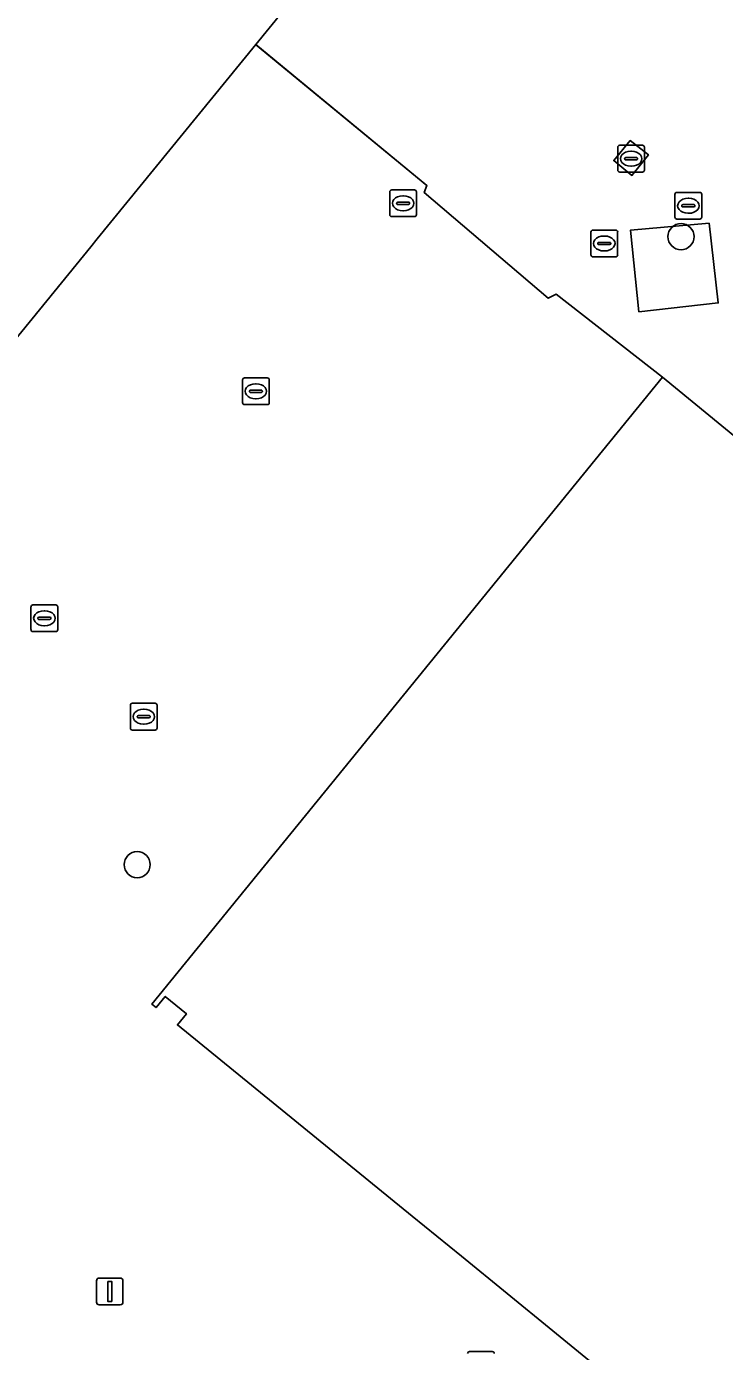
# Model space of a CAD drawing. Extents: x 161772 to 163126, y 383092 to 383917.
# Drawn here: x 161947.28 to 161973.4, y 383219.4 to 383268.94 of the extents above; entities that cross this region are included whole.
import ezdxf

# ---------------------------------------------------------------- set-up
doc = ezdxf.new("R2010")
doc.units = 0
for name, color, linetype in [('IMGEO_Boom', 7, 'Continuous'), ('IMGEO_Erf', 7, 'Continuous'), ('IMGEO_Groenvoorziening', 7, 'Continuous'), ('IMGEO_Hek', 7, 'Continuous'), ('IMGEO_Kolk', 7, 'Continuous'), ('IMGEO_Lichtmast', 7, 'Continuous'), ('IMGEO_Pand', 7, 'Continuous'), ('IMGEO_Rijbaan_lokaal_open', 7, 'Continuous'), ('IMGEO_Rioolput', 7, 'Continuous'), ('IMGEO_Voetpad_gesloten', 7, 'Continuous')]:
    doc.layers.add(name, color=color, linetype=linetype)

msp = doc.modelspace()

# ---------------------------------------------------------------- linework, layer by layer
at = {"layer": 'IMGEO_Boom'}
for centre in [(161971.775, 383261.081), (161951.426, 383237.6)]:
    msp.add_circle(centre, 0.489, dxfattribs=at)
at = {"layer": 'IMGEO_Erf'}
msp.add_lwpolyline([(161968.9, 383218.604), (161966.982, 383220.165), (161963.556, 383222.955), (161961.717, 383224.452), (161952.93, 383231.606), (161953.27, 383232.025), (161952.475, 383232.671), (161952.136, 383232.253), (161951.971, 383232.387), (161971.077, 383255.833), (161967.104, 383258.925), (161966.806, 383258.778), (161962.168, 383262.726), (161962.269, 383262.995), (161955.86, 383268.264), (161949.929, 383261), (161949.688, 383260.705), (161940.947, 383250)], dxfattribs=at)
at = {"layer": 'IMGEO_Groenvoorziening'}
msp.add_lwpolyline([(161969.889, 383261.328), (161970.198, 383258.273), (161973.166, 383258.603), (161972.824, 383261.583)], close=True, dxfattribs=at)
at = {"layer": 'IMGEO_Hek'}
msp.add_lwpolyline([(161971.08, 383255.83), (161967.104, 383258.925), (161966.806, 383258.778), (161962.168, 383262.726), (161962.269, 383262.995), (161955.859, 383268.262)], dxfattribs=at)
at = {"layer": 'IMGEO_Kolk'}
for p, q in [((161960.876, 383261.904), (161960.876, 383262.756)), ((161960.951, 383262.83), (161961.803, 383262.83)), ((161961.364, 383262.61), (161961.389, 383262.61)), ((161961.877, 383262.756), (161961.877, 383261.904)), ((161961.135, 383262.324), (161961.135, 383262.336)), ((161961.573, 383262.287), (161961.175, 383262.287)), ((161961.178, 383262.373), (161961.576, 383262.373)), ((161961.619, 383262.336), (161961.619, 383262.324)), ((161961.803, 383261.83), (161960.951, 383261.83)), ((161961.387, 383262.05), (161961.362, 383262.05)), ((161955.367, 383254.874), (161955.367, 383255.726)), ((161955.442, 383255.8), (161956.294, 383255.8)), ((161956.368, 383255.726), (161956.368, 383254.874)), ((161955.626, 383255.294), (161955.626, 383255.306)), ((161956.064, 383255.257), (161955.666, 383255.257)), ((161955.669, 383255.343), (161956.067, 383255.343)), ((161955.855, 383255.58), (161955.88, 383255.58)), ((161956.11, 383255.306), (161956.11, 383255.294)), ((161956.294, 383254.8), (161955.442, 383254.8)), ((161955.878, 383255.02), (161955.853, 383255.02)), ((161951.172, 383242.706), (161951.172, 383243.558)), ((161951.247, 383243.632), (161952.099, 383243.632)), ((161951.66, 383243.412), (161951.685, 383243.412)), ((161952.173, 383243.558), (161952.173, 383242.706)), ((161951.431, 383243.126), (161951.431, 383243.138)), ((161951.869, 383243.089), (161951.471, 383243.089)), ((161951.474, 383243.175), (161951.872, 383243.175)), ((161951.683, 383242.852), (161951.658, 383242.852)), ((161951.915, 383243.138), (161951.915, 383243.126)), ((161952.099, 383242.632), (161951.247, 383242.632))]:
    msp.add_line(p, q, dxfattribs=at)
for points in [[(161960.876, 383261.904), (161960.876, 383262.756)], [(161960.951, 383262.83), (161961.803, 383262.83)], [(161961.877, 383262.756), (161961.877, 383261.904)], [(161961.803, 383261.83), (161960.951, 383261.83)], [(161955.367, 383254.874), (161955.367, 383255.726)], [(161955.442, 383255.8), (161956.294, 383255.8)], [(161956.368, 383255.726), (161956.368, 383254.874)], [(161956.294, 383254.8), (161955.442, 383254.8)], [(161951.172, 383242.706), (161951.172, 383243.558)], [(161951.247, 383243.632), (161952.099, 383243.632)], [(161952.173, 383243.558), (161952.173, 383242.706)], [(161952.099, 383242.632), (161951.247, 383242.632)]]:
    msp.add_lwpolyline(points, dxfattribs=at)
for centre, radius, start, end in [((161960.953, 383262.754), 0.0765, 91.552, 178.448), ((161960.953, 383262.754), 0.0765, 91.552, 178.448), ((161961.801, 383262.754), 0.0765, 1.552, 88.448), ((161961.801, 383262.754), 0.0765, 1.552, 88.448), ((161961.175, 383262.333), 0.0403, 85.8775, 175.7526), ((161961.172, 383262.323), 0.0366, 178.938, 274.7102), ((161961.576, 383262.33), 0.043, 264.8664, 352.4533), ((161961.58, 383262.335), 0.0386, 1.7309, 96.639), ((161960.953, 383261.906), 0.0765, 181.552, 268.448), ((161960.953, 383261.906), 0.0765, 181.552, 268.448), ((161961.801, 383261.906), 0.0765, 271.552, 358.448), ((161961.801, 383261.906), 0.0765, 271.552, 358.448), ((161955.444, 383255.724), 0.0765, 91.552, 178.448), ((161955.444, 383255.724), 0.0765, 91.552, 178.448), ((161956.292, 383255.724), 0.0765, 1.552, 88.448), ((161956.292, 383255.724), 0.0765, 1.552, 88.448), ((161955.666, 383255.303), 0.0403, 85.8775, 175.7526), ((161955.663, 383255.293), 0.0366, 178.938, 274.7102), ((161956.067, 383255.3), 0.043, 264.8664, 352.4533), ((161956.071, 383255.305), 0.0386, 1.7309, 96.639), ((161955.444, 383254.876), 0.0765, 181.552, 268.448), ((161955.444, 383254.876), 0.0765, 181.552, 268.448), ((161956.292, 383254.876), 0.0765, 271.552, 358.448), ((161956.292, 383254.876), 0.0765, 271.552, 358.448), ((161951.249, 383243.556), 0.0765, 91.552, 178.448), ((161951.249, 383243.556), 0.0765, 91.552, 178.448), ((161952.097, 383243.556), 0.0765, 1.552, 88.448), ((161952.097, 383243.556), 0.0765, 1.552, 88.448), ((161951.471, 383243.135), 0.0403, 85.8775, 175.7526), ((161951.468, 383243.125), 0.0366, 178.938, 274.7102), ((161951.872, 383243.132), 0.043, 264.8664, 352.4533), ((161951.876, 383243.137), 0.0386, 1.7309, 96.639), ((161951.249, 383242.708), 0.0765, 181.552, 268.448), ((161951.249, 383242.708), 0.0765, 181.552, 268.448), ((161952.097, 383242.708), 0.0765, 271.552, 358.448), ((161952.097, 383242.708), 0.0765, 271.552, 358.448)]:
    msp.add_arc(centre, radius, start, end, dxfattribs=at)
for centre, major_axis, ratio, start_param, end_param in [((161961.363, 383262.33), (-0.387, 0.002), 0.722429, 4.712389, 7.853982), ((161961.388, 383262.33), (-0.39, 0.002), 0.717154, 1.570796, 4.712389), ((161955.854, 383255.3), (-0.387, 0.002), 0.722429, 4.712389, 7.853982), ((161955.879, 383255.3), (-0.39, 0.002), 0.717154, 1.570796, 4.712389), ((161951.659, 383243.132), (-0.387, 0.002), 0.722429, 4.712389, 7.853982), ((161951.684, 383243.132), (-0.39, 0.002), 0.717154, 1.570796, 4.712389)]:
    msp.add_ellipse(centre, major_axis=major_axis, ratio=ratio, start_param=start_param, end_param=end_param, dxfattribs=at)
at = {"layer": 'IMGEO_Lichtmast'}
for p, q in [((161949.905, 383221.243), (161949.905, 383222.043)), ((161949.905, 383222.043), (161949.905, 383221.243)), ((161950.005, 383222.143), (161950.795, 383222.143)), ((161950.795, 383222.143), (161950.005, 383222.143)), ((161950.895, 383222.043), (161950.895, 383221.243)), ((161950.895, 383221.243), (161950.895, 383222.043)), ((161950.795, 383221.143), (161950.005, 383221.143)), ((161950.005, 383221.143), (161950.795, 383221.143))]:
    msp.add_line(p, q, dxfattribs=at)
msp.add_lwpolyline([(161950.325, 383222.018), (161950.475, 383222.018), (161950.475, 383221.268), (161950.325, 383221.268), (161950.325, 383222.018)], dxfattribs=at)
for centre, start, end in [((161950.005, 383222.043), 90, 180), ((161950.005, 383222.043), 90, 180), ((161950.795, 383222.043), 0, 90), ((161950.795, 383222.043), 360, 90), ((161950.005, 383221.243), 180, 270), ((161950.005, 383221.243), 180, 270), ((161950.795, 383221.243), 270, 0), ((161950.795, 383221.243), 270, 0)]:
    msp.add_arc(centre, 0.1, start, end, dxfattribs=at)
at = {"layer": 'IMGEO_Pand'}
for points in [[(161940.947, 383250), (161949.688, 383260.705), (161949.929, 383261), (161955.86, 383268.264), (161962.128, 383275.94)], [(162035.261, 383203.214), (161971.077, 383255.833), (161951.971, 383232.387), (161952.136, 383232.253), (161952.475, 383232.671), (161953.27, 383232.025), (161952.93, 383231.606), (161961.717, 383224.452), (161963.556, 383222.955), (161966.982, 383220.165), (161968.9, 383218.604), (161976.432, 383212.471), (161978.338, 383210.919), (161981.311, 383208.499), (161983.245, 383206.925), (161993.99, 383198.176), (161995.826, 383196.682), (161998.749, 383194.301)]]:
    msp.add_lwpolyline(points, dxfattribs=at)
at = {"layer": 'IMGEO_Rijbaan_lokaal_open'}
msp.add_lwpolyline([(162054.895, 383187.865), (162058.675, 383184.763), (162059.171, 383185.317), (162057.611, 383186.767), (162058.979, 383188.263), (162060.56, 383186.888), (162066.195, 383193.13), (162067.57, 383194.688), (162068.256, 383195.442), (161976.98, 383270.676), (161965.539, 383280.118), (161962.128, 383275.94), (161955.86, 383268.264), (161962.269, 383262.995), (161962.168, 383262.726), (161966.806, 383258.778), (161967.104, 383258.925), (161971.077, 383255.833), (162035.261, 383203.214), (162035.951, 383202.874)], dxfattribs=at)
for points in [[(161969.94, 383263.368), (161969.259, 383263.923), (161969.874, 383264.673), (161970.553, 383264.143)], [(161973.166, 383258.603), (161970.198, 383258.273), (161969.889, 383261.328), (161972.824, 383261.583)]]:
    msp.add_lwpolyline(points, close=True, dxfattribs=at)
at = {"layer": 'IMGEO_Rioolput'}
for p, q in [((161969.407, 383263.57), (161969.407, 383264.422)), ((161969.482, 383264.496), (161970.334, 383264.496)), ((161969.895, 383264.276), (161969.92, 383264.276)), ((161970.408, 383264.422), (161970.408, 383263.57)), ((161969.666, 383263.99), (161969.666, 383264.002)), ((161970.104, 383263.953), (161969.706, 383263.953)), ((161969.709, 383264.039), (161970.107, 383264.039)), ((161969.918, 383263.716), (161969.893, 383263.716)), ((161970.15, 383264.002), (161970.15, 383263.99)), ((161970.334, 383263.496), (161969.482, 383263.496)), ((161971.549, 383261.809), (161971.549, 383262.661)), ((161971.624, 383262.735), (161972.476, 383262.735)), ((161972.55, 383262.661), (161972.55, 383261.809)), ((161971.808, 383262.229), (161971.808, 383262.241)), ((161972.246, 383262.192), (161971.848, 383262.192)), ((161971.851, 383262.278), (161972.249, 383262.278)), ((161972.037, 383262.515), (161972.062, 383262.515)), ((161972.292, 383262.241), (161972.292, 383262.229)), ((161972.476, 383261.735), (161971.624, 383261.735)), ((161972.06, 383261.955), (161972.035, 383261.955)), ((161968.403, 383260.399), (161968.403, 383261.251)), ((161968.478, 383261.325), (161969.33, 383261.325)), ((161968.891, 383261.105), (161968.916, 383261.105)), ((161969.404, 383261.251), (161969.404, 383260.399)), ((161968.662, 383260.819), (161968.662, 383260.831)), ((161969.1, 383260.782), (161968.702, 383260.782)), ((161968.705, 383260.868), (161969.103, 383260.868)), ((161969.146, 383260.831), (161969.146, 383260.819)), ((161969.33, 383260.325), (161968.478, 383260.325)), ((161968.914, 383260.545), (161968.889, 383260.545)), ((161947.453, 383246.387), (161947.453, 383247.239)), ((161947.528, 383247.313), (161948.38, 383247.313)), ((161948.454, 383247.239), (161948.454, 383246.387)), ((161947.712, 383246.807), (161947.712, 383246.819)), ((161948.15, 383246.77), (161947.752, 383246.77)), ((161947.755, 383246.856), (161948.153, 383246.856)), ((161947.941, 383247.093), (161947.966, 383247.093)), ((161948.196, 383246.819), (161948.196, 383246.807)), ((161948.38, 383246.313), (161947.528, 383246.313)), ((161947.964, 383246.533), (161947.939, 383246.533)), ((161963.861, 383219.396), (161964.713, 383219.396))]:
    msp.add_line(p, q, dxfattribs=at)
for points in [[(161969.407, 383263.57), (161969.407, 383264.422)], [(161969.482, 383264.496), (161970.334, 383264.496)], [(161970.408, 383264.422), (161970.408, 383263.57)], [(161970.334, 383263.496), (161969.482, 383263.496)], [(161971.549, 383261.809), (161971.549, 383262.661)], [(161971.624, 383262.735), (161972.476, 383262.735)], [(161972.55, 383262.661), (161972.55, 383261.809)], [(161972.476, 383261.735), (161971.624, 383261.735)], [(161968.403, 383260.399), (161968.403, 383261.251)], [(161968.478, 383261.325), (161969.33, 383261.325)], [(161969.404, 383261.251), (161969.404, 383260.399)], [(161969.33, 383260.325), (161968.478, 383260.325)], [(161947.453, 383246.387), (161947.453, 383247.239)], [(161947.528, 383247.313), (161948.38, 383247.313)], [(161948.454, 383247.239), (161948.454, 383246.387)], [(161948.38, 383246.313), (161947.528, 383246.313)], [(161963.861, 383219.396), (161964.713, 383219.396)]]:
    msp.add_lwpolyline(points, dxfattribs=at)
for centre, radius, start, end in [((161969.484, 383264.42), 0.0765, 91.552, 178.448), ((161969.484, 383264.42), 0.0765, 91.552, 178.448), ((161970.332, 383264.42), 0.0765, 1.552, 88.448), ((161970.332, 383264.42), 0.0765, 1.552, 88.448), ((161969.484, 383263.572), 0.0765, 181.552, 268.448), ((161969.484, 383263.572), 0.0765, 181.552, 268.448), ((161969.706, 383263.999), 0.0403, 85.8775, 175.7526), ((161969.703, 383263.989), 0.0366, 178.938, 274.7102), ((161970.107, 383263.996), 0.043, 264.8664, 352.4533), ((161970.111, 383264.001), 0.0386, 1.7309, 96.639), ((161970.332, 383263.572), 0.0765, 271.552, 358.448), ((161970.332, 383263.572), 0.0765, 271.552, 358.448), ((161971.626, 383262.659), 0.0765, 91.552, 178.448), ((161971.626, 383262.659), 0.0765, 91.552, 178.448), ((161972.474, 383262.659), 0.0765, 1.552, 88.448), ((161972.474, 383262.659), 0.0765, 1.552, 88.448), ((161971.848, 383262.238), 0.0403, 85.8775, 175.7526), ((161971.845, 383262.228), 0.0366, 178.938, 274.7102), ((161972.249, 383262.235), 0.043, 264.8664, 352.4533), ((161972.253, 383262.24), 0.0386, 1.7309, 96.639), ((161971.626, 383261.811), 0.0765, 181.552, 268.448), ((161971.626, 383261.811), 0.0765, 181.552, 268.448), ((161972.474, 383261.811), 0.0765, 271.552, 358.448), ((161972.474, 383261.811), 0.0765, 271.552, 358.448), ((161968.48, 383261.249), 0.0765, 91.552, 178.448), ((161968.48, 383261.249), 0.0765, 91.552, 178.448), ((161969.328, 383261.249), 0.0765, 1.552, 88.448), ((161969.328, 383261.249), 0.0765, 1.552, 88.448), ((161968.702, 383260.828), 0.0403, 85.8775, 175.7526), ((161968.699, 383260.818), 0.0366, 178.938, 274.7102), ((161969.103, 383260.825), 0.043, 264.8664, 352.4533), ((161969.107, 383260.83), 0.0386, 1.7309, 96.639), ((161968.48, 383260.401), 0.0765, 181.552, 268.448), ((161968.48, 383260.401), 0.0765, 181.552, 268.448), ((161969.328, 383260.401), 0.0765, 271.552, 358.448), ((161969.328, 383260.401), 0.0765, 271.552, 358.448), ((161947.53, 383247.237), 0.0765, 91.552, 178.448), ((161947.53, 383247.237), 0.0765, 91.552, 178.448), ((161948.378, 383247.237), 0.0765, 1.552, 88.448), ((161948.378, 383247.237), 0.0765, 1.552, 88.448), ((161947.752, 383246.816), 0.0403, 85.8775, 175.7526), ((161947.749, 383246.806), 0.0366, 178.938, 274.7102), ((161948.153, 383246.813), 0.043, 264.8664, 352.4533), ((161948.157, 383246.818), 0.0386, 1.7309, 96.639), ((161947.53, 383246.389), 0.0765, 181.552, 268.448), ((161947.53, 383246.389), 0.0765, 181.552, 268.448), ((161948.378, 383246.389), 0.0765, 271.552, 358.448), ((161948.378, 383246.389), 0.0765, 271.552, 358.448), ((161963.863, 383219.32), 0.0765, 91.552, 178.448), ((161963.863, 383219.32), 0.0765, 91.552, 178.448), ((161964.711, 383219.32), 0.0765, 1.552, 88.448), ((161964.711, 383219.32), 0.0765, 1.552, 88.448)]:
    msp.add_arc(centre, radius, start, end, dxfattribs=at)
for centre, major_axis, ratio, start_param, end_param in [((161969.894, 383263.996), (-0.387, 0.002), 0.722429, 4.712389, 7.853982), ((161969.919, 383263.996), (-0.39, 0.002), 0.717154, 1.570796, 4.712389), ((161972.036, 383262.235), (-0.387, 0.002), 0.722429, 4.712389, 7.853982), ((161972.061, 383262.235), (-0.39, 0.002), 0.717154, 1.570796, 4.712389), ((161968.89, 383260.825), (-0.387, 0.002), 0.722429, 4.712389, 7.853982), ((161968.915, 383260.825), (-0.39, 0.002), 0.717154, 1.570796, 4.712389), ((161947.94, 383246.813), (-0.387, 0.002), 0.722429, 4.712389, 7.853982), ((161947.965, 383246.813), (-0.39, 0.002), 0.717154, 1.570796, 4.712389)]:
    msp.add_ellipse(centre, major_axis=major_axis, ratio=ratio, start_param=start_param, end_param=end_param, dxfattribs=at)
at = {"layer": 'IMGEO_Voetpad_gesloten'}
msp.add_lwpolyline([(161970.553, 383264.143), (161969.874, 383264.673), (161969.259, 383263.923), (161969.94, 383263.368)], close=True, dxfattribs=at)

doc.saveas('drawing.dxf')
